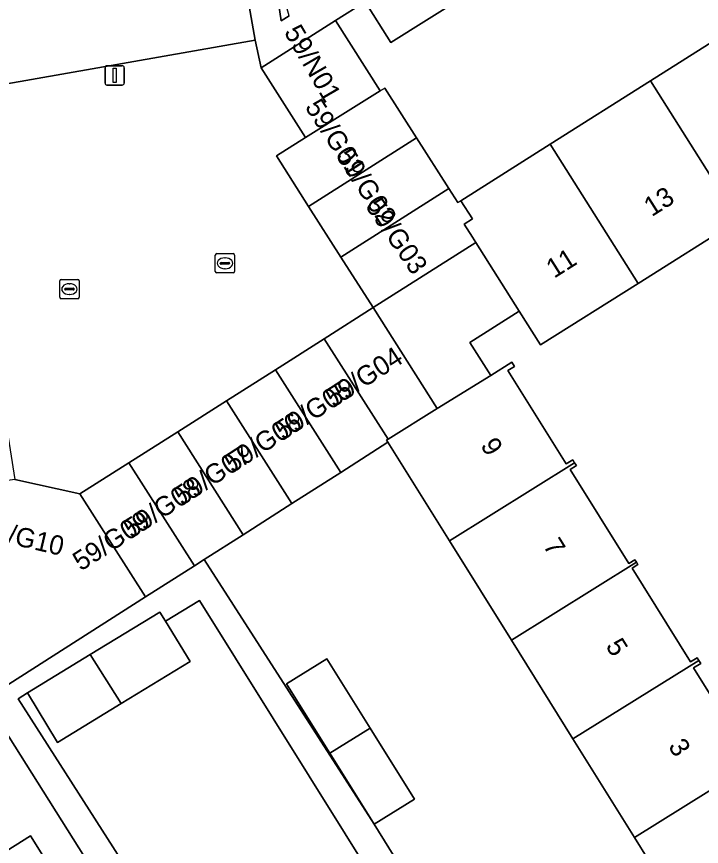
# Model space of a CAD drawing. Extents: x 160077 to 160948, y 386481 to 387498.
# Drawn here: x 160315.74 to 160351.16, y 387143.58 to 387186.53 of the extents above; entities that cross this region are included whole.
import ezdxf

# ---------------------------------------------------------------- set-up
doc = ezdxf.new("R2010")
doc.units = 0
for name, color, linetype in [('IMGEO_Erf', 7, 'Continuous'), ('IMGEO_Kolk', 7, 'Continuous'), ('IMGEO_Lichtmast', 7, 'Continuous'), ('IMGEO_Pand', 7, 'Continuous'), ('IMGEO_Pand_nummerreeks', 7, 'Continuous'), ('IMGEO_Rijbaan_lokaal_open', 7, 'Continuous'), ('IMGEO_Voetpad_open', 7, 'Continuous')]:
    doc.layers.add(name, color=color, linetype=linetype)

msp = doc.modelspace()

# ---------------------------------------------------------------- linework, layer by layer
at = {"layer": 'IMGEO_Erf'}
for points in [[(160355.499, 387217.179), (160349.412, 387216.215), (160343.495, 387215.278), (160337.731, 387214.366), (160331.502, 387213.38), (160331.958, 387210.495), (160325.949, 387209.543), (160329.416, 387186.306), (160329.833, 387186.572), (160329.136, 387189.033), (160331.64, 387190.625), (160335.18, 387192.876), (160338.787, 387195.169), (160340.102, 387193.101), (160343.574, 387195.207), (160342.231, 387197.316), (160345.799, 387199.585), (160349.387, 387201.866), (160350.73, 387199.757), (160353.314, 387201.402)], [(160352.611, 387196.272), (160348.956, 387193.948), (160345.455, 387191.722), (160344.112, 387193.831), (160340.915, 387191.841), (160342.258, 387189.732), (160338.784, 387187.523), (160335.102, 387185.182), (160333.759, 387187.291), (160332.236, 387186.322), (160334.55, 387182.682), (160334.789, 387182.831), (160336.426, 387180.256), (160338.092, 387177.636), (160338.559, 387176.902), (160338.712, 387176.999), (160343.334, 387179.918), (160348.524, 387183.196), (160353.687, 387186.458)], [(160312.452, 387188.495), (160313.355, 387182.727), (160328.071, 387185.305), (160327.763, 387187.064)], [(160353.072, 387175.997), (160347.882, 387172.719), (160342.839, 387169.533), (160341.734, 387171.283), (160339.181, 387169.66), (160340.261, 387167.961), (160341.361, 387168.644), (160341.499, 387168.424), (160341.153, 387168.208), (160344.162, 387163.378), (160344.504, 387163.591), (160344.598, 387163.44), (160344.69, 387163.292), (160344.372, 387163.094), (160347.41, 387158.217), (160347.722, 387158.411), (160347.797, 387158.29), (160347.873, 387158.168), (160347.574, 387157.982), (160350.593, 387153.136), (160350.937, 387153.35), (160351.029, 387153.202), (160351.121, 387153.054), (160350.751, 387152.824), (160353.747, 387148.014)], [(160348.407, 387142.898), (160347.691, 387144.048), (160344.516, 387149.144), (160341.33, 387154.259), (160338.124, 387159.406), (160334.947, 387164.498), (160332.502, 387162.937), (160329.979, 387161.326), (160327.456, 387159.714), (160325.437, 387158.426), (160334.228, 387144.737), (160336.058, 387141.786)], [(160336.535, 387138.132), (160325.196, 387156.306), (160323.44, 387155.235), (160324.712, 387153.151), (160321.143, 387150.973), (160317.854, 387148.965), (160316.293, 387151.523), (160315.822, 387151.223), (160321.391, 387142.502)], [(160319.242, 387143.043), (160312.905, 387153.093), (160307.765, 387149.871), (160302.552, 387146.604), (160297.518, 387143.449)], [(160312.804, 387141.83), (160316.456, 387144.133), (160317.74, 387142.096)]]:
    msp.add_lwpolyline(points, dxfattribs=at)
msp.add_lwpolyline([(160334.228, 387144.737), (160331.939, 387148.405), (160329.697, 387151.997), (160331.78, 387153.297), (160334.022, 387149.704), (160336.311, 387146.037)], close=True, dxfattribs=at)
at = {"layer": 'IMGEO_Kolk'}
for p, q in [((160326.012, 387173.333), (160326.012, 387174.185)), ((160326.087, 387174.259), (160326.939, 387174.259)), ((160326.5, 387174.039), (160326.525, 387174.039)), ((160327.013, 387174.185), (160327.013, 387173.333)), ((160326.271, 387173.753), (160326.271, 387173.765)), ((160326.709, 387173.716), (160326.311, 387173.716)), ((160326.314, 387173.802), (160326.712, 387173.802)), ((160326.755, 387173.765), (160326.755, 387173.753)), ((160326.939, 387173.259), (160326.087, 387173.259)), ((160326.523, 387173.479), (160326.498, 387173.479)), ((160317.97, 387171.999), (160317.97, 387172.851)), ((160318.045, 387172.925), (160318.897, 387172.925)), ((160318.458, 387172.705), (160318.483, 387172.705)), ((160318.971, 387172.851), (160318.971, 387171.999)), ((160318.229, 387172.419), (160318.229, 387172.431)), ((160318.667, 387172.382), (160318.269, 387172.382)), ((160318.272, 387172.468), (160318.67, 387172.468)), ((160318.713, 387172.431), (160318.713, 387172.419)), ((160318.897, 387171.925), (160318.045, 387171.925)), ((160318.481, 387172.145), (160318.456, 387172.145))]:
    msp.add_line(p, q, dxfattribs=at)
for points in [[(160326.012, 387173.333), (160326.012, 387174.185)], [(160326.087, 387174.259), (160326.939, 387174.259)], [(160327.013, 387174.185), (160327.013, 387173.333)], [(160326.939, 387173.259), (160326.087, 387173.259)], [(160317.97, 387171.999), (160317.97, 387172.851)], [(160318.045, 387172.925), (160318.897, 387172.925)], [(160318.971, 387172.851), (160318.971, 387171.999)], [(160318.897, 387171.925), (160318.045, 387171.925)]]:
    msp.add_lwpolyline(points, dxfattribs=at)
for centre, radius, start, end in [((160326.089, 387174.183), 0.0765, 91.552, 178.448), ((160326.089, 387174.183), 0.0765, 91.552, 178.448), ((160326.937, 387174.183), 0.0765, 1.552, 88.448), ((160326.937, 387174.183), 0.0765, 1.552, 88.448), ((160326.311, 387173.762), 0.0403, 85.8775, 175.7526), ((160326.308, 387173.752), 0.0366, 178.938, 274.7102), ((160326.712, 387173.759), 0.043, 264.8664, 352.4533), ((160326.716, 387173.764), 0.0386, 1.7309, 96.639), ((160326.089, 387173.335), 0.0765, 181.552, 268.448), ((160326.089, 387173.335), 0.0765, 181.552, 268.448), ((160326.937, 387173.335), 0.0765, 271.552, 358.448), ((160326.937, 387173.335), 0.0765, 271.552, 358.448), ((160318.047, 387172.849), 0.0765, 91.552, 178.448), ((160318.047, 387172.849), 0.0765, 91.552, 178.448), ((160318.895, 387172.849), 0.0765, 1.552, 88.448), ((160318.895, 387172.849), 0.0765, 1.552, 88.448), ((160318.269, 387172.428), 0.0403, 85.8775, 175.7526), ((160318.266, 387172.418), 0.0366, 178.938, 274.7102), ((160318.67, 387172.425), 0.043, 264.8664, 352.4533), ((160318.674, 387172.43), 0.0386, 1.7309, 96.639), ((160318.047, 387172.001), 0.0765, 181.552, 268.448), ((160318.047, 387172.001), 0.0765, 181.552, 268.448), ((160318.895, 387172.001), 0.0765, 271.552, 358.448), ((160318.895, 387172.001), 0.0765, 271.552, 358.448)]:
    msp.add_arc(centre, radius, start, end, dxfattribs=at)
for centre, major_axis, ratio, start_param, end_param in [((160326.499, 387173.759), (-0.387, 0.002), 0.722429, 4.712389, 7.853982), ((160326.524, 387173.759), (-0.39, 0.002), 0.717154, 1.570796, 4.712389), ((160318.457, 387172.425), (-0.387, 0.002), 0.722429, 4.712389, 7.853982), ((160318.482, 387172.425), (-0.39, 0.002), 0.717154, 1.570796, 4.712389)]:
    msp.add_ellipse(centre, major_axis=major_axis, ratio=ratio, start_param=start_param, end_param=end_param, dxfattribs=at)
at = {"layer": 'IMGEO_Lichtmast'}
for p, q in [((160320.312, 387183.083), (160320.312, 387183.883)), ((160320.312, 387183.883), (160320.312, 387183.083)), ((160320.412, 387183.983), (160321.202, 387183.983)), ((160321.202, 387183.983), (160320.412, 387183.983)), ((160321.302, 387183.883), (160321.302, 387183.083)), ((160321.302, 387183.083), (160321.302, 387183.883)), ((160321.202, 387182.983), (160320.412, 387182.983)), ((160320.412, 387182.983), (160321.202, 387182.983))]:
    msp.add_line(p, q, dxfattribs=at)
msp.add_lwpolyline([(160320.732, 387183.858), (160320.882, 387183.858), (160320.882, 387183.108), (160320.732, 387183.108), (160320.732, 387183.858)], dxfattribs=at)
for centre, start, end in [((160320.412, 387183.883), 90, 180), ((160320.412, 387183.883), 90, 180), ((160321.202, 387183.883), 0, 90), ((160321.202, 387183.883), 360, 90), ((160320.412, 387183.083), 180, 270), ((160320.412, 387183.083), 180, 270), ((160321.202, 387183.083), 270, 0), ((160321.202, 387183.083), 270, 0)]:
    msp.add_arc(centre, 0.1, start, end, dxfattribs=at)
at = {"layer": 'IMGEO_Pand'}
for points in [[(160337.449, 387189.637), (160333.759, 387187.291), (160335.102, 387185.182), (160338.784, 387187.523)], [(160353.072, 387175.997), (160358.235, 387179.258), (160353.687, 387186.458), (160348.524, 387183.196)], [(160334.55, 387182.682), (160332.236, 387186.322), (160328.383, 387183.872), (160330.678, 387180.264)], [(160348.524, 387183.196), (160343.334, 387179.918), (160347.882, 387172.719), (160353.072, 387175.997)], [(160330.678, 387180.264), (160329.176, 387179.326), (160330.842, 387176.706), (160336.426, 387180.256), (160334.789, 387182.831), (160334.55, 387182.682)], [(160330.842, 387176.706), (160332.509, 387174.085), (160338.092, 387177.636), (160336.426, 387180.256)], [(160341.734, 387171.283), (160342.839, 387169.533), (160347.882, 387172.719), (160343.334, 387179.918), (160338.712, 387176.999), (160339.313, 387176.054), (160338.892, 387175.788), (160339.319, 387175.112), (160339.488, 387174.844)], [(160332.509, 387174.085), (160334.175, 387171.465), (160339.488, 387174.844), (160339.319, 387175.112), (160338.892, 387175.788), (160339.313, 387176.054), (160338.712, 387176.999), (160338.559, 387176.902), (160338.092, 387177.636)], [(160340.261, 387167.961), (160339.181, 387169.66), (160341.734, 387171.283), (160339.488, 387174.844), (160334.175, 387171.465), (160337.498, 387166.239)], [(160337.498, 387166.239), (160334.175, 387171.465), (160331.649, 387169.859), (160334.957, 387164.656)], [(160334.957, 387164.656), (160331.649, 387169.859), (160329.122, 387168.252), (160332.502, 387162.937), (160334.947, 387164.498), (160334.879, 387164.607)], [(160334.957, 387164.656), (160334.879, 387164.607), (160334.947, 387164.498), (160338.124, 387159.406), (160344.598, 387163.44), (160344.504, 387163.591), (160344.162, 387163.378), (160341.153, 387168.208), (160341.499, 387168.424), (160341.361, 387168.644), (160340.261, 387167.961), (160337.498, 387166.239)], [(160329.979, 387161.326), (160332.502, 387162.937), (160329.122, 387168.252), (160326.596, 387166.646)], [(160327.456, 387159.714), (160329.979, 387161.326), (160326.596, 387166.646), (160324.07, 387165.04)], [(160324.07, 387165.04), (160321.543, 387163.433), (160324.932, 387158.103), (160325.437, 387158.426), (160327.456, 387159.714)], [(160321.543, 387163.433), (160319.017, 387161.827), (160322.409, 387156.492), (160324.932, 387158.103)], [(160347.797, 387158.29), (160347.722, 387158.411), (160347.41, 387158.217), (160344.372, 387163.094), (160344.69, 387163.292), (160344.598, 387163.44), (160338.124, 387159.406), (160341.33, 387154.259)], [(160309.181, 387161.663), (160315.34, 387151.978), (160322.409, 387156.492), (160319.017, 387161.827), (160315.654, 387162.575)], [(160341.33, 387154.259), (160344.516, 387149.144), (160351.029, 387153.202), (160350.937, 387153.35), (160350.593, 387153.136), (160347.574, 387157.982), (160347.873, 387158.168), (160347.797, 387158.29)], [(160323.44, 387155.235), (160323.151, 387155.708), (160319.551, 387153.511), (160321.143, 387150.973), (160324.712, 387153.151)], [(160316.293, 387151.523), (160317.854, 387148.965), (160321.143, 387150.973), (160319.551, 387153.511)], [(160331.78, 387153.297), (160329.697, 387151.997), (160331.939, 387148.405), (160334.022, 387149.704)], [(160354.203, 387148.105), (160354.116, 387148.244), (160353.747, 387148.014), (160350.751, 387152.824), (160351.121, 387153.054), (160351.029, 387153.202), (160344.516, 387149.144), (160347.691, 387144.048)], [(160334.228, 387144.737), (160336.311, 387146.037), (160334.022, 387149.704), (160331.939, 387148.405)], [(160347.691, 387144.048), (160348.407, 387142.898), (160351.05, 387138.654), (160357.563, 387142.711), (160357.357, 387143.043), (160356.994, 387142.817), (160353.929, 387147.738), (160354.291, 387147.964), (160354.203, 387148.105)], [(160317.74, 387142.096), (160316.456, 387144.133), (160312.804, 387141.83), (160314.083, 387139.79)]]:
    msp.add_lwpolyline(points, close=True, dxfattribs=at)
at = {"layer": 'IMGEO_Rijbaan_lokaal_open'}
msp.add_lwpolyline([(160330.678, 387180.264), (160328.383, 387183.872), (160328.071, 387185.305), (160313.355, 387182.727), (160306.058, 387181.585), (160300.247, 387180.732), (160301.035, 387175.756), (160306.876, 387176.614), (160313.285, 387177.633), (160313.76, 387174.614), (160314.23, 387171.625), (160314.7, 387168.636), (160315.171, 387165.648), (160315.654, 387162.575), (160319.017, 387161.827), (160321.543, 387163.433), (160324.07, 387165.04), (160326.596, 387166.646), (160329.122, 387168.252), (160331.649, 387169.859), (160334.175, 387171.465), (160332.509, 387174.085), (160330.842, 387176.706), (160329.176, 387179.326)], close=True, dxfattribs=at)
at = {"layer": 'IMGEO_Voetpad_open'}
for points in [[(160329.833, 387186.572), (160329.416, 387186.306), (160325.949, 387209.543)], [(160327.763, 387187.064), (160328.071, 387185.305), (160328.383, 387183.872), (160332.236, 387186.322), (160333.759, 387187.291)], [(160336.058, 387141.786), (160334.228, 387144.737), (160325.437, 387158.426), (160324.932, 387158.103), (160322.409, 387156.492), (160315.34, 387151.978), (160309.181, 387161.663), (160308.841, 387162.146), (160301.732, 387168.133), (160301.708, 387166.041), (160308.416, 387160.138), (160308.942, 387159.415), (160311.598, 387155.179), (160312.905, 387153.093), (160319.242, 387143.043)], [(160321.391, 387142.502), (160315.822, 387151.223), (160316.293, 387151.523), (160319.551, 387153.511), (160323.151, 387155.708), (160323.44, 387155.235), (160325.196, 387156.306), (160336.535, 387138.132)]]:
    msp.add_lwpolyline(points, dxfattribs=at)

# ---------------------------------------------------------------- texts
at = {"layer": 'IMGEO_Pand_nummerreeks'}
for s, rotation, p in [('59/N01', 300.1414, (160329.546, 387185.73)), ('59/G01', 302.9052, (160330.623, 387181.847)), ('59/G02', 302.9052, (160332.232, 387179.31)), ('13', 32.2795, (160348.591, 387176.147)), ('59/G03', 304.5085, (160333.749, 387176.708)), ('11', 32.2795, (160343.54, 387172.957)), ('59/G04', 32.9513, (160332.131, 387166.276)), ('59/G05', 32.9513, (160329.517, 387164.582)), ('59/G06', 32.9513, (160326.904, 387162.888)), ('9', 301.9584, (160339.705, 387164.334)), ('59/G07', 32.9513, (160324.291, 387161.195)), ('59/G08', 32.9508, (160321.68, 387159.502)), ('59/G09', 32.9513, (160319.062, 387157.805)), ('59/G10', 346.866, (160313.779, 387159.611)), ('7', 301.9584, (160342.942, 387159.145)), ('5', 301.9584, (160346.179, 387153.956)), ('3', 301.9584, (160349.416, 387148.767))]:
    msp.add_text(s, height=1, rotation=rotation, dxfattribs=at).set_placement(p)

doc.saveas('drawing.dxf')
